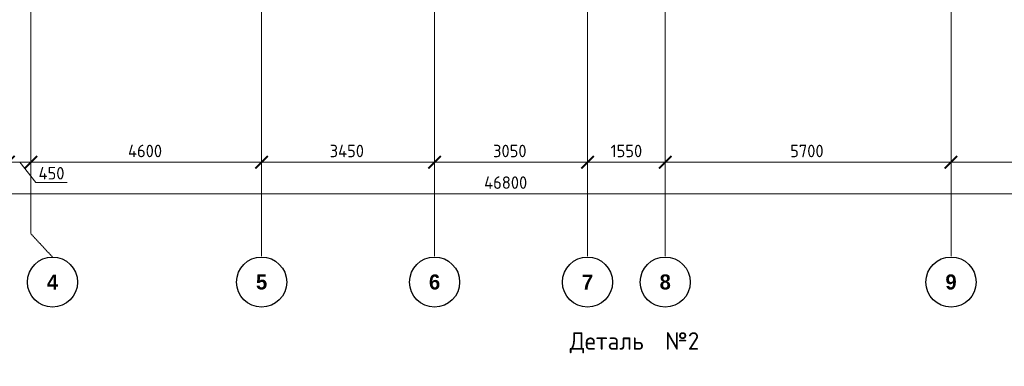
# Model space of a CAD drawing. Header units: millimetres. Extents: x -42044588 to 856694, y -806701 to 941911.
# Tile 702 of 1056: x 205565 to 225202, y -346210 to -339294. Entities that reach past the tile are written whole.
import ezdxf

# ---------------------------------------------------------------- set-up
doc = ezdxf.new("R2010")
doc.units = ezdxf.units.MM
doc.linetypes.add('______5', pattern=[1100, 800, -100, 100, -100])
doc.linetypes.add('осевая', pattern=[50.8, 31.75, -6.35, 6.35, -6.35])
doc.layers.add('0 @ 100', color=7, linetype='Continuous')
for name, color, linetype, lineweight in [('Оси', 40, '______5', 18), ('размер', 1, 'Continuous', 25), ('РАЗМЕРЫ', 1, 'Continuous', 9)]:
    doc.layers.add(name, color=color, linetype=linetype, lineweight=lineweight)
doc.styles.add('Century Gothic', font='GOTHIC.TTF')
doc.styles.add('GOST-2.304_Type-B', font='GOST_Common.ttf')
doc.styles.add('ГОСТ', font='GOST_Common.ttf')
doc.dimstyles.new('СПДС', dxfattribs={"dimscale": 100, "dimtxt": 2.5, "dimasz": 2, "dimexe": 1.25, "dimexo": 0, "dimtad": 1, "dimdec": 0, "dimrnd": 5, "dimtxsty": 'GOST-2.304_Type-B', "dimblk": 'ARCHTICK', "dimcen": 2.5, "dimdle": 2, "dimclrd": 1, "dimclre": 1, "dimclrt": 1, "dimadec": 0, "dimazin": 2, "dimtfac": 0.75, "dimtdec": 0, "dimtmove": 1, "dimatfit": 3, "dimfxl": 0, "dimtolj": 1, "dimarcsym": 0})

# ---------------------------------------------------------------- blocks, each defined once
blk = doc.blocks.new('_ArchTick')
at = {"color": 0, "linetype": 'ByBlock', "const_width": 0.15}
blk.add_lwpolyline([(-0.5, -0.5), (0.5, 0.5)], dxfattribs=at)
blk = doc.blocks.new('*D6710')
at = {"color": 1, "lineweight": -2, "transparency": 16777216}
for p, q in [((-85705, -346670), (-85705, -346545)), ((-38905, -346670), (-38905, -346545)), ((-85905, -346670), (-38705, -346670))]:
    blk.add_line(p, q, dxfattribs=at)
at = {"layer": 'DEFPOINTS', "color": 0, "transparency": 16777216}
for p in [(-85705, -346670), (-38905, -346670), (-38905, -346670)]:
    blk.add_point(p, dxfattribs=at)
at = {"color": 1, "lineweight": -2, "transparency": 16777216, "xscale": 250, "yscale": 250, "zscale": 250, "rotation": 180}
blk.add_blockref('_ArchTick', (-85705, -346670), dxfattribs=at)
at = {"color": 1, "lineweight": -2, "transparency": 16777216, "xscale": 250, "yscale": 250, "zscale": 250}
blk.add_blockref('_ArchTick', (-38905, -346670), dxfattribs=at)
at = {"color": 1, "transparency": 16777216, "insert": (-67487, -346445), "char_height": 250, "width": 104166.67, "attachment_point": 5, "style": 'GOST-2.304_Type-B'}
blk.add_mtext('\\A1;46800', dxfattribs=at)
blk = doc.blocks.new('NSY101')
at = {"color": 0, "linetype": 'ByBlock', "lineweight": -2}
blk.add_circle((0, 0), 50, dxfattribs=at)
blk = doc.blocks.new('СЛОЖНЫЙ_ОБЪЕКТ_32')
at = {"layer": 'Оси', "color": 16, "linetype": 'Continuous', "lineweight": 25, "transparency": 33554687, "xscale": 9.999999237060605, "yscale": 9.999999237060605, "zscale": 9.999999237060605}
blk.add_blockref('NSY101', (18063, -43009), dxfattribs=at)
at = {"layer": 'Оси', "color": 16, "linetype": 'Continuous', "lineweight": 25, "transparency": 33554687, "insert": (18063, -43009), "char_height": 300, "width": 385, "attachment_point": 5, "style": 'Century Gothic'}
blk.add_mtext('\\A1;{\\fCentury Gothic|i0|b1;\\H300.000000;\\W1.000000;\\C16;5}\\P', dxfattribs=at)
blk = doc.blocks.new('СЛОЖНЫЙ_ОБЪЕКТ_33')
at = {"layer": 'Оси', "color": 16, "linetype": 'Continuous', "lineweight": 25, "transparency": 33554687, "xscale": 9.999999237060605, "yscale": 9.999999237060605, "zscale": 9.999999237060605}
blk.add_blockref('NSY101', (21513, -43009), dxfattribs=at)
at = {"layer": 'Оси', "color": 16, "linetype": 'Continuous', "lineweight": 25, "transparency": 33554687, "insert": (21513, -43009), "char_height": 300, "width": 385, "attachment_point": 5, "style": 'Century Gothic'}
blk.add_mtext('\\A1;{\\fCentury Gothic|i0|b1;\\H300.000000;\\W1.000000;\\C16;6}\\P', dxfattribs=at)
blk = doc.blocks.new('СЛОЖНЫЙ_ОБЪЕКТ_34')
at = {"layer": 'Оси', "color": 16, "linetype": 'Continuous', "lineweight": 25, "transparency": 33554687, "xscale": 9.999999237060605, "yscale": 9.999999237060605, "zscale": 9.999999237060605}
blk.add_blockref('NSY101', (24563, -43009), dxfattribs=at)
at = {"layer": 'Оси', "color": 16, "linetype": 'Continuous', "lineweight": 25, "transparency": 33554687, "insert": (24563, -43009), "char_height": 300, "width": 385, "attachment_point": 5, "style": 'Century Gothic'}
blk.add_mtext('\\A1;{\\fCentury Gothic|i0|b1;\\H300.000000;\\W1.000000;\\C16;7}\\P', dxfattribs=at)
blk = doc.blocks.new('СЛОЖНЫЙ_ОБЪЕКТ_35')
at = {"layer": 'Оси', "color": 16, "linetype": 'Continuous', "lineweight": 25, "transparency": 33554687, "xscale": 9.999999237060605, "yscale": 9.999999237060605, "zscale": 9.999999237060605}
blk.add_blockref('NSY101', (26113, -43009), dxfattribs=at)
at = {"layer": 'Оси', "color": 16, "linetype": 'Continuous', "lineweight": 25, "transparency": 33554687, "insert": (26113, -43009), "char_height": 300, "width": 385, "attachment_point": 5, "style": 'Century Gothic'}
blk.add_mtext('\\A1;{\\fCentury Gothic|i0|b1;\\H300.000000;\\W1.000000;\\C16;8}\\P', dxfattribs=at)
blk = doc.blocks.new('СЛОЖНЫЙ_ОБЪЕКТ_36')
at = {"layer": 'Оси', "color": 16, "linetype": 'Continuous', "lineweight": 25, "transparency": 33554687, "xscale": 9.999999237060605, "yscale": 9.999999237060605, "zscale": 9.999999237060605}
blk.add_blockref('NSY101', (31813, -43009), dxfattribs=at)
at = {"layer": 'Оси', "color": 16, "linetype": 'Continuous', "lineweight": 25, "transparency": 33554687, "insert": (31813, -43009), "char_height": 300, "width": 385, "attachment_point": 5, "style": 'Century Gothic'}
blk.add_mtext('\\A1;{\\fCentury Gothic|i0|b1;\\H300.000000;\\W1.000000;\\C16;9}\\P', dxfattribs=at)
blk = doc.blocks.new('СЛОЖНЫЙ_ОБЪЕКТ_48')
at = {"layer": 'Оси', "color": 16, "linetype": 'Continuous', "lineweight": 25, "transparency": 33554687, "xscale": 9.999999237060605, "yscale": 9.999999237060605, "zscale": 9.999999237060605}
blk.add_blockref('NSY101', (13893, -43009), dxfattribs=at)
at = {"layer": 'Оси', "color": 16, "linetype": 'Continuous', "lineweight": 25, "transparency": 33554687, "insert": (13893, -43009), "char_height": 300, "width": 385, "attachment_point": 5, "style": 'Century Gothic'}
blk.add_mtext('\\A1;{\\fCentury Gothic|i0|b1;\\H300.000000;\\W1.000000;\\C16;4}\\P', dxfattribs=at)
blk = doc.blocks.new('*D6719')
at = {"color": 1, "lineweight": -2, "transparency": 16777216}
for p, q in [((-76955, -346039), (-76955, -345914)), ((-72355, -346039), (-72355, -345914)), ((-77155, -346039), (-72155, -346039))]:
    blk.add_line(p, q, dxfattribs=at)
at = {"layer": 'DEFPOINTS', "color": 0, "transparency": 16777216}
for p in [(-76955, -346039), (-72355, -346039), (-72355, -346039)]:
    blk.add_point(p, dxfattribs=at)
at = {"color": 1, "lineweight": -2, "transparency": 16777216, "xscale": 250, "yscale": 250, "zscale": 250, "rotation": 180}
blk.add_blockref('_ArchTick', (-76955, -346039), dxfattribs=at)
at = {"color": 1, "lineweight": -2, "transparency": 16777216, "xscale": 250, "yscale": 250, "zscale": 250}
blk.add_blockref('_ArchTick', (-72355, -346039), dxfattribs=at)
at = {"color": 1, "transparency": 16777216, "insert": (-74680, -345814), "char_height": 250, "width": 83333.33, "attachment_point": 5, "style": 'GOST-2.304_Type-B'}
blk.add_mtext('\\A1;4600', dxfattribs=at)
blk = doc.blocks.new('*D6720')
at = {"color": 1, "lineweight": -2, "transparency": 16777216}
for p, q in [((-72355, -346039), (-72355, -345914)), ((-68905, -346039), (-68905, -345914)), ((-72555, -346039), (-68705, -346039))]:
    blk.add_line(p, q, dxfattribs=at)
at = {"layer": 'DEFPOINTS', "color": 0, "transparency": 16777216}
for p in [(-72355, -346039), (-68905, -346039), (-68905, -346039)]:
    blk.add_point(p, dxfattribs=at)
at = {"color": 1, "lineweight": -2, "transparency": 16777216, "xscale": 250, "yscale": 250, "zscale": 250, "rotation": 180}
blk.add_blockref('_ArchTick', (-72355, -346039), dxfattribs=at)
at = {"color": 1, "lineweight": -2, "transparency": 16777216, "xscale": 250, "yscale": 250, "zscale": 250}
blk.add_blockref('_ArchTick', (-68905, -346039), dxfattribs=at)
at = {"color": 1, "transparency": 16777216, "insert": (-70655, -345814), "char_height": 250, "width": 83333.33, "attachment_point": 5, "style": 'GOST-2.304_Type-B'}
blk.add_mtext('\\A1;3450', dxfattribs=at)
blk = doc.blocks.new('*D6721')
at = {"color": 1, "lineweight": -2, "transparency": 16777216}
for p, q in [((-68905, -346039), (-68905, -345914)), ((-65855, -346039), (-65855, -345914)), ((-69105, -346039), (-65655, -346039))]:
    blk.add_line(p, q, dxfattribs=at)
at = {"layer": 'DEFPOINTS', "color": 0, "transparency": 16777216}
for p in [(-68905, -346039), (-65855, -346039), (-65855, -346039)]:
    blk.add_point(p, dxfattribs=at)
at = {"color": 1, "lineweight": -2, "transparency": 16777216, "xscale": 250, "yscale": 250, "zscale": 250, "rotation": 180}
blk.add_blockref('_ArchTick', (-68905, -346039), dxfattribs=at)
at = {"color": 1, "lineweight": -2, "transparency": 16777216, "xscale": 250, "yscale": 250, "zscale": 250}
blk.add_blockref('_ArchTick', (-65855, -346039), dxfattribs=at)
at = {"color": 1, "transparency": 16777216, "insert": (-67405, -345814), "char_height": 250, "width": 83333.33, "attachment_point": 5, "style": 'GOST-2.304_Type-B'}
blk.add_mtext('\\A1;3050', dxfattribs=at)
blk = doc.blocks.new('*D6722')
at = {"color": 1, "lineweight": -2, "transparency": 16777216}
for p, q in [((-65854.71808, -346038.91005), (-65854.71808, -345913.91005)), ((-64304.71808, -346038.91005), (-64304.71808, -345913.91005)), ((-66054.71808, -346038.91005), (-64104.71808, -346038.91005))]:
    blk.add_line(p, q, dxfattribs=at)
at = {"layer": 'DEFPOINTS', "color": 0, "transparency": 16777216}
for p in [(-65854.71808, -346038.91005), (-64304.71808, -346038.91005), (-64304.71808, -346038.91005)]:
    blk.add_point(p, dxfattribs=at)
at = {"color": 1, "lineweight": -2, "transparency": 16777216, "xscale": 250, "yscale": 250, "zscale": 250, "rotation": 180}
blk.add_blockref('_ArchTick', (-65854.71808, -346038.91005), dxfattribs=at)
at = {"color": 1, "lineweight": -2, "transparency": 16777216, "xscale": 250, "yscale": 250, "zscale": 250}
blk.add_blockref('_ArchTick', (-64304.71808, -346038.91005), dxfattribs=at)
at = {"color": 1, "transparency": 16777216, "insert": (-65079.71808, -345813.91005), "char_height": 250, "width": 83333.3333333, "attachment_point": 5, "style": 'GOST-2.304_Type-B'}
blk.add_mtext('\\A1;1550', dxfattribs=at)
blk = doc.blocks.new('*D6723')
at = {"color": 1, "lineweight": -2, "transparency": 16777216}
for p, q in [((-64305, -346039), (-64305, -345914)), ((-58605, -346039), (-58605, -345914)), ((-64505, -346039), (-58405, -346039))]:
    blk.add_line(p, q, dxfattribs=at)
at = {"layer": 'DEFPOINTS', "color": 0, "transparency": 16777216}
for p in [(-64305, -346039), (-58605, -346039), (-58605, -346039)]:
    blk.add_point(p, dxfattribs=at)
at = {"color": 1, "lineweight": -2, "transparency": 16777216, "xscale": 250, "yscale": 250, "zscale": 250, "rotation": 180}
blk.add_blockref('_ArchTick', (-64305, -346039), dxfattribs=at)
at = {"color": 1, "lineweight": -2, "transparency": 16777216, "xscale": 250, "yscale": 250, "zscale": 250}
blk.add_blockref('_ArchTick', (-58605, -346039), dxfattribs=at)
at = {"color": 1, "transparency": 16777216, "insert": (-61480, -345814), "char_height": 250, "width": 83333.33, "attachment_point": 5, "style": 'GOST-2.304_Type-B'}
blk.add_mtext('\\A1;5700', dxfattribs=at)
blk = doc.blocks.new('*D6724')
at = {"color": 1, "lineweight": -2, "transparency": 16777216}
for p, q in [((-58605, -346039), (-58605, -345914)), ((-54205, -346039), (-54205, -345914)), ((-58805, -346039), (-54005, -346039))]:
    blk.add_line(p, q, dxfattribs=at)
at = {"layer": 'DEFPOINTS', "color": 0, "transparency": 16777216}
for p in [(-58605, -346039), (-54205, -346039), (-54205, -346039)]:
    blk.add_point(p, dxfattribs=at)
at = {"color": 1, "lineweight": -2, "transparency": 16777216, "xscale": 250, "yscale": 250, "zscale": 250, "rotation": 180}
blk.add_blockref('_ArchTick', (-58605, -346039), dxfattribs=at)
at = {"color": 1, "lineweight": -2, "transparency": 16777216, "xscale": 250, "yscale": 250, "zscale": 250}
blk.add_blockref('_ArchTick', (-54205, -346039), dxfattribs=at)
at = {"color": 1, "transparency": 16777216, "insert": (-56430, -345814), "char_height": 250, "width": 83333.33, "attachment_point": 5, "style": 'GOST-2.304_Type-B'}
blk.add_mtext('\\A1;4400', dxfattribs=at)
blk = doc.blocks.new('*D6729')
at = {"color": 1, "lineweight": -2, "transparency": 16777216}
for p, q in [((-77405, -345914), (-77405, -346164)), ((-76955, -345976), (-76955, -346164)), ((-76755, -346039), (-77605, -346039)), ((-77180, -346039), (-76858, -346445)), ((-76858, -346445), (-76233, -346445))]:
    blk.add_line(p, q, dxfattribs=at)
at = {"layer": 'DEFPOINTS', "color": 0, "transparency": 16777216}
for p in [(-77405, -345914), (-76955, -345976), (-77405, -346039)]:
    blk.add_point(p, dxfattribs=at)
at = {"color": 1, "lineweight": -2, "transparency": 16777216, "xscale": 250, "yscale": 250, "zscale": 250, "rotation": 180}
blk.add_blockref('_ArchTick', (-77405, -346039), dxfattribs=at)
at = {"color": 1, "lineweight": -2, "transparency": 16777216, "xscale": 250, "yscale": 250, "zscale": 250}
blk.add_blockref('_ArchTick', (-76955, -346039), dxfattribs=at)
at = {"color": 1, "transparency": 16777216, "insert": (-76545, -346258), "char_height": 250, "attachment_point": 5, "style": 'GOST-2.304_Type-B'}
blk.add_mtext('\\A1;450', dxfattribs=at)
blk = doc.blocks.new('оси блок 2')
at = {"layer": 'Оси', "color": 16, "linetype": 'осевая', "lineweight": 0, "ltscale": 0.25, "transparency": 33554687}
for p, q in [((-72354.7, -322543), (-72354.7, -347914.1)), ((-68904.7, -322543), (-68904.7, -347914.1)), ((-65854.7, -322543), (-65854.7, -347914.1)), ((-64304.7, -322543), (-64304.7, -347914.1)), ((-58604.7, -322543), (-58604.7, -347914.1)), ((-76954.7, -323084.4), (-76954.7, -347468.4))]:
    blk.add_line(p, q, dxfattribs=at)
at = {"layer": 'Оси', "color": 16, "linetype": 'осевая', "lineweight": 0, "transparency": 33554687}
blk.add_line((-76525.3, -347930), (-76954.7, -347468.4), dxfattribs=at)
at = {"layer": 'Оси', "color": 16, "linetype": 'Continuous', "lineweight": 25, "transparency": 33554687}
for name in ['СЛОЖНЫЙ_ОБЪЕКТ_48', 'СЛОЖНЫЙ_ОБЪЕКТ_32', 'СЛОЖНЫЙ_ОБЪЕКТ_33', 'СЛОЖНЫЙ_ОБЪЕКТ_34', 'СЛОЖНЫЙ_ОБЪЕКТ_35', 'СЛОЖНЫЙ_ОБЪЕКТ_36']:
    blk.add_blockref(name, (-90418.2, -305420.5), dxfattribs=at)
for base, p1, p2, picture, middle in [((-72354.7, -346038.9), (-76954.7, -346038.9), (-72354.7, -346038.9), '*D6719', (-74679.9, -346038.9)), ((-68904.7, -346038.9), (-72354.7, -346038.9), (-68904.7, -346038.9), '*D6720', (-70654.9, -346038.9)), ((-65854.7, -346038.9), (-68904.7, -346038.9), (-65854.7, -346038.9), '*D6721', (-67404.9, -346038.9)), ((-64304.7, -346038.9), (-65854.7, -346038.9), (-64304.7, -346038.9), '*D6722', (-65079.7, -346038.9)), ((-58604.7, -346038.9), (-64304.7, -346038.9), (-58604.7, -346038.9), '*D6723', (-61479.9, -346038.9)), ((-54204.7, -346038.9), (-58604.7, -346038.9), (-54204.7, -346038.9), '*D6724', (-56429.9, -346038.9)), ((-38904.7, -346670.2), (-85704.7, -346670.2), (-38904.7, -346670.2), '*D6710', (-67487.3, -346670.2))]:
    dim = blk.add_linear_dim(base=base, p1=p1, p2=p2, dimstyle='СПДС', override={"dimgap": 1})
    dim.commit()
    dim.dimension.update_dxf_attribs({"geometry": picture, "text_midpoint": middle, "dimtype": 160})
dim = blk.add_linear_dim(base=(-77404.7, -346038.9), p1=(-76954.7, -345976.4), p2=(-77404.7, -345913.9), dimstyle='СПДС')
dim.commit()
dim.dimension.update_dxf_attribs({"geometry": '*D6729', "text_midpoint": (-76795.1, -346445.2), "dimtype": 160})

msp = doc.modelspace()

# ---------------------------------------------------------------- block references
at = {"layer": 'РАЗМЕРЫ'}
msp.add_blockref('оси блок 2', (282744.979, 3900.512), dxfattribs=at)

# ---------------------------------------------------------------- texts
at = {"layer": '0 @ 100', "char_height": 300, "width": 18500, "attachment_point": 1, "style": 'ГОСТ'}
for s, insert in [('\\pi-900,l900,t900;{\\C7;1.^IАрмирование монолитной плиты  состоит из основного армирования ∅10 А500С с шагом  200х200мм  в нижней зоне, основного армирования ∅10 А500С с шагом  200х200мм  в  верхней зоне и дополнительного армирования, указанного на схемах армирования.\\P2.^IАрмирование плиты предусмотрено отдельными  стержнями заводской длины по осям Х и Y. При недостатке заводской длины стержней для армирования плиты, стыки стержней осуществлять внахлестку без  сварки. Стыки арматуры внахлестку должны располагаться вразбежку (через шаг). См. деталь стыковки арматуры.\\P3.^IВерхнюю и нижнюю арматуру вязать вязальной проволокой через пересечение.  Стержни основной и дополнительной арматуры укладывать в соответствии с сечениями .\\P4.^IПо периметру плиты и у отверстий  у концов основной арматуры устанавливать П-образные элементы Ск1.\\P5.^IПозиции со знаком "*" укладываются с шагом 100 мм\\P6.^IДля фиксации в проектном положении стержней верхней сетки устанавливать фиксаторы Ф1 с шагом 600х600мм.\\P7.^IДиаметр оправки стержня при d<20мм - 5d, при d≥20мм - 8d\\P8.^IКаркасы поперечного армирования устанавливаются до начала устройство верхней сетки армирования.\\P9.^IОбрамления отверстий см. лист 8. В местах расположения отверстий осуществить прерывания основной и дополнительной сеток арматуры. Отверстия обрамляются двумя стержнями арматуры. Отверстия обрамляются двумя стержнями арматуры  см. узел обрамления отверстий лист 8, расход стали на обрамление учтен на листе 30.\\P10.^IПроемы размерами до 300х300 допускается выполнять по месту методом алмазного бурения.}', (166430.924, -283713.436)), ('\\pi-900,l900,t900;{\\C7;1.^IАрмирование монолитной плиты  состоит из основного армирования ∅10 А500С с шагом  200х200мм  в нижней зоне, основного армирования ∅10 А500С с шагом  200х200мм  в  верхней зоне и дополнительного армирования, указанного на схемах армирования.\\P2.^IАрмирование плиты предусмотрено отдельными  стержнями заводской длины по осям Х и Y. При недостатке заводской длины стержней для армирования плиты, стыки стержней осуществлять внахлестку без  сварки. Стыки арматуры внахлестку должны располагаться вразбежку (через шаг). См. деталь стыковки арматуры.\\P3.^IВерхнюю и нижнюю арматуру вязать вязальной проволокой через пересечение.  Стержни основной и дополнительной арматуры укладывать в соответствии с сечениями .\\P4.^IПо периметру плиты и у отверстий  у концов основной арматуры устанавливать П-образные элементы Ск1.\\P5.^IПозиции со знаком "*" укладываются с шагом 100 мм\\P6.^IДля фиксации в проектном положении стержней верхней сетки устанавливать фиксаторы Ф1 с шагом 600х600мм.\\P7.^IДиаметр оправки стержня при d<20мм - 5d, при d≥20мм - 8d\\P8.^IКаркасы поперечного армирования устанавливаются до начала устройство верхней сетки армирования.\\P9.^IОбрамления отверстий см. лист 8. В местах расположения отверстий осуществить прерывания основной и дополнительной сеток арматуры. Отверстия обрамляются двумя стержнями арматуры. Отверстия обрамляются двумя стержнями арматуры  см. узел обрамления отверстий лист 8, расход стали на обрамление учтен на листе 35.\\P10.^IПроемы размерами до 300х300 допускается выполнять по месту методом алмазного бурения.}', (162119.939, -338419.47)), ('\\pi-900,l900,t900;{\\C7;1.^IАрмирование монолитной плиты  состоит из основного армирования ∅10 А500С с шагом  200х200мм  в нижней зоне, основного армирования ∅10 А500С с шагом  200х200мм  в  верхней зоне и дополнительного армирования, указанного на схемах армирования.\\P2.^IАрмирование плиты предусмотрено отдельными  стержнями заводской длины по осям Х и Y. При недостатке заводской длины стержней для армирования плиты, стыки стержней осуществлять внахлестку без  сварки. Стыки арматуры внахлестку должны располагаться вразбежку (через шаг). См. деталь стыковки арматуры.\\P3.^IВерхнюю и нижнюю арматуру вязать вязальной проволокой через пересечение.  Стержни основной и дополнительной арматуры укладывать в соответствии с сечениями .\\P4.^IПо периметру плиты и у отверстий  у концов основной арматуры устанавливать П-образные элементы Ск1.\\P5.^IПозиции со знаком "*" укладываются с шагом 100 мм\\P6.^IДля фиксации в проектном положении стержней верхней сетки устанавливать фиксаторы Ф1 с шагом 600х600мм.\\P7.^IДиаметр оправки стержня при d<20мм - 5d, при d≥20мм - 8d\\P8.^IКаркасы поперечного армирования устанавливаются до начала устройство верхней сетки армирования.\\P9.^IОбрамления отверстий см. лист 8. В местах расположения отверстий осуществить прерывания основной и дополнительной сеток арматуры. Отверстия обрамляются двумя стержнями арматуры. Отверстия обрамляются двумя стержнями арматуры  см. узел обрамления отверстий лист 8, расход стали на обрамление учтен на листе 35.\\P10.^IПроемы размерами до 300х300 допускается выполнять по месту методом алмазного бурения.\\P11.^IСечения 3-3;4-4;5-5 см. лист 8.}', (-41855.904, -339329.867)), ('\\pi-900,l900,t900;{\\C7;1.^IАрмирование монолитной плиты  состоит из основного армирования ∅10 А500С с шагом  200х200мм  в нижней зоне, основного армирования ∅10 А500С с шагом  200х200мм  в  верхней зоне и дополнительного армирования, указанного на схемах армирования.\\P2.^IАрмирование плиты предусмотрено отдельными  стержнями заводской длины по осям Х и Y. При недостатке заводской длины стержней для армирования плиты, стыки стержней осуществлять внахлестку без  сварки. Стыки арматуры внахлестку должны располагаться вразбежку (через шаг). См. деталь стыковки арматуры.\\P3.^IВерхнюю и нижнюю арматуру вязать вязальной проволокой через пересечение.  Стержни основной и дополнительной арматуры укладывать в соответствии с сечениями .\\P4.^IПо периметру плиты и у отверстий  у концов основной арматуры устанавливать П-образные элементы Ск1.\\P5.^IПозиции со знаком "*" укладываются с шагом 100 мм\\P6.^IДля фиксации в проектном положении стержней верхней сетки устанавливать фиксаторы Ф1 с шагом 600х600мм.\\P7.^IДиаметр оправки стержня при d<20мм - 5d, при d≥20мм - 8d\\P8.^IКаркасы поперечного армирования устанавливаются до начала устройство верхней сетки армирования.\\P9.^IОбрамления отверстий см. лист 8. В местах расположения отверстий осуществить прерывания основной и дополнительной сеток арматуры. Отверстия обрамляются двумя стержнями арматуры. Отверстия обрамляются двумя стержнями арматуры  см. узел обрамления отверстий лист 8, расход стали на обрамление учтен на листе 35.\\P10.^IПроемы размерами до 300х300 допускается выполнять по месту методом алмазного бурения}', (64408.272, -339572.105))]:
    msp.add_mtext(s, dxfattribs=dict(at, insert=insert))
at = {"layer": 'размер', "linetype": 'Continuous', "ltscale": 0.4, "insert": (216536.075, -345528.652), "char_height": 350, "width": 4197.95956, "attachment_point": 1, "style": 'ГОСТ'}
msp.add_mtext('Деталь  №2', dxfattribs=at)

doc.saveas('drawing.dxf')
